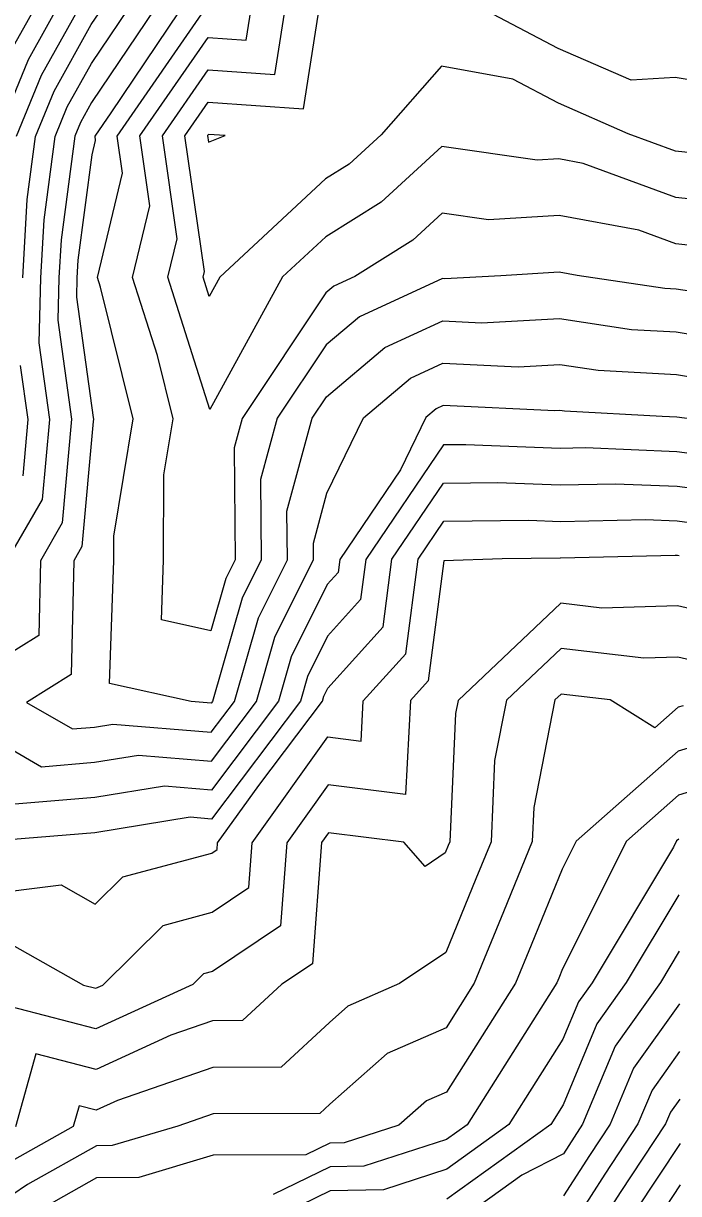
# Model space of a CAD drawing. Extents: x 42655 to 43811, y -141820 to -141156.
# Drawn here: x 42947.6 to 42976.1, y -141454.2 to -141403.2 of the extents above; entities that cross this region are included whole.
import ezdxf

# ---------------------------------------------------------------- set-up
doc = ezdxf.new("R2010")
doc.units = 0
doc.layers.add('ZE_HICN', color=7, linetype='Continuous')
doc.layers.add('ZE_LWCN', color=7, linetype='Continuous')

msp = doc.modelspace()

# ---------------------------------------------------------------- linework, layer by layer
at = {"layer": 'ZE_HICN'}
for points in [[(42946.837, -141426.656), (42948.392, -141423.969), (42948.703, -141420.484), (42948.241, -141417.148), (42948.31, -141414.323), (42948.457, -141411.79), (42948.937, -141408.158), (42949.464, -141406.871), (42950.516, -141404.984), (42952.535, -141401.978)], [(42978.537, -141411.091), (42975.984, -141410.82), (42971.95, -141409.335), (42970.888, -141409.14), (42969.948, -141409.199), (42965.797, -141408.602), (42963.141, -141411.023), (42960.728, -141412.53), (42958.848, -141414.274), (42955.675, -141420.057), (42953.849, -141414.298), (42954.255, -141412.619), (42953.611, -141408.136), (42955.605, -141405.256), (42958.51, -141405.468), (42959.061, -141401.948)], [(42980.583, -141420.985), (42976.029, -141420.387), (42975.393, -141420.359), (42971.145, -141420.131), (42970.939, -141420.1), (42970.717, -141420.112), (42965.85, -141419.887), (42965.54, -141420.03), (42965.091, -141420.408), (42963.989, -141422.683), (42961.34, -141426.588), (42961.266, -141427.157), (42960.798, -141427.674), (42959.221, -141430.832), (42958.666, -141432.763), (42955.752, -141436.633), (42953.7, -141436.465), (42950.665, -141436.955), (42947, -141437.259)], [(42978.885, -141429.259), (42976.067, -141428.603), (42972.772, -141428.706), (42970.979, -141428.498), (42966.501, -141432.726), (42966.388, -141433.302), (42966.137, -141438.891), (42966.071, -141439.051), (42965.941, -141439.369), (42965.069, -141439.955), (42964.134, -141438.9), (42960.849, -141438.498), (42960.549, -141438.917), (42960.147, -141444.199), (42958.821, -141445.088), (42957.105, -141446.677), (42955.799, -141446.683), (42953.982, -141447.315), (42950.721, -141448.809), (42948.099, -141448.129), (42947.206, -141451.305)], [(42976.115, -141438.768), (42976.027, -141438.844), (42975.89, -141439.119), (42972.339, -141445.024), (42971.746, -141445.858), (42971.067, -141447.484), (42968.714, -141451.204), (42966.006, -141453.15), (42963.245, -141454.044), (42960.922, -141454.083), (42957.026, -141455.989)], [(42976.168, -141450.09), (42975.756, -141450.669), (42975.546, -141451.172), (42973.56, -141454.162), (42971.517, -141457.354)]]:
    msp.add_lwpolyline(points, dxfattribs=at)
at = {"layer": 'ZE_LWCN'}
for points in [[(42999.969, -141401.756), (42996.314, -141405.874), (42995.066, -141406.428), (42991.232, -141407.177), (42986.298, -141407.8), (42986.146, -141407.741), (42985.82, -141407.591), (42981.053, -141406.62), (42977.723, -141405.889), (42975.96, -141405.598), (42974.037, -141405.711), (42970.866, -141404.329), (42966.302, -141401.914)], [(42953.683, -141401.973), (42950.524, -141406.677), (42950.034, -141407.555), (42949.789, -141408.154), (42949.192, -141412.672), (42949.097, -141414.32), (42949.051, -141416.157), (42949.65, -141420.48), (42949.248, -141424.996), (42948.291, -141426.649), (42948.222, -141429.893), (42945.552, -141431.561)], [(42949.328, -141401.993), (42947.753, -141404.818), (42946.38, -141408.17)], [(42947.182, -141404.133), (42948.373, -141401.998)], [(42950.282, -141401.989), (42948.323, -141405.502), (42947.232, -141408.166)], [(42947.524, -141414.327), (42947.722, -141410.908), (42948.085, -141408.162), (42948.894, -141406.186), (42950.508, -141403.291), (42951.386, -141401.984)], [(42954.832, -141401.968), (42951.363, -141407.132), (42950.659, -141408.15), (42950.685, -141408.336), (42950.535, -141408.96), (42949.927, -141413.554), (42949.883, -141414.316), (42949.862, -141415.166), (42950.588, -141420.405), (42950.606, -141420.475), (42950.589, -141420.576), (42950.104, -141426.022), (42949.745, -141426.642), (42949.64, -141431.593), (42947.685, -141432.814), (42949.691, -141433.969), (42950.651, -141433.889), (42951.446, -141433.761), (42955.74, -141434.113), (42956.75, -141432.772), (42957.798, -141429.124), (42959.059, -141426.599), (42959.042, -141424.489), (42960.138, -141420.431), (42960.76, -141419.499), (42963.311, -141417.355), (42965.833, -141416.197), (42967.519, -141416.275), (42970.921, -141416.098), (42974.061, -141416.565), (42976.011, -141416.67), (42978.388, -141417.059)], [(42977.018, -141412.949), (42975.994, -141412.84), (42974.375, -141412.245), (42970.9, -141411.605), (42967.822, -141411.798), (42965.811, -141411.509), (42964.524, -141412.682), (42961.998, -141414.259), (42961.081, -141414.68), (42960.739, -141414.968), (42957.082, -141420.445), (42956.737, -141421.724), (42956.778, -141426.609), (42956.374, -141427.417), (42955.72, -141429.695), (42953.573, -141429.222), (42953.661, -141426.624), (42953.67, -141422.905), (42954.079, -141420.459), (42953.391, -141417.71), (42952.312, -141414.305), (42953.065, -141411.191), (42952.627, -141408.141), (42955.599, -141403.849), (42957.262, -141403.97), (42957.578, -141401.955)], [(42980.056, -141409.234), (42975.975, -141408.799), (42973.914, -141408.041), (42970.877, -141406.718), (42968.893, -141405.668), (42965.781, -141405.106), (42963.154, -141408.091), (42961.758, -141409.364), (42960.716, -141410.014), (42956.113, -141414.287), (42955.652, -141415.127), (42955.386, -141414.29), (42955.445, -141414.046), (42954.595, -141408.131), (42955.612, -141406.663), (42959.758, -141406.965), (42960.545, -141401.941)], [(42976.592, -141414.905), (42976.003, -141414.808), (42975.519, -141414.782), (42971.695, -141414.214), (42970.911, -141414.07), (42968.368, -141414.23), (42965.92, -141414.357), (42965.824, -141414.352), (42962.196, -141416.017), (42960.75, -141417.233), (42958.61, -141420.438), (42957.889, -141423.106), (42957.918, -141426.604), (42957.086, -141428.271), (42955.792, -141432.776), (42955.734, -141432.852), (42954.862, -141432.781), (42951.304, -141431.996), (42951.487, -141426.634), (42951.489, -141425.571), (42952.342, -141420.467), (42950.907, -141414.73), (42950.775, -141414.312), (42951.875, -141409.764), (42951.643, -141408.145), (42955.592, -141402.442)], [(42955.62, -141408.41), (42956.346, -141408.123), (42955.619, -141408.07), (42955.579, -141408.127), (42955.62, -141408.41)], [(42945.563, -141434.013), (42948.345, -141435.614), (42950.658, -141435.422), (42952.573, -141435.113), (42955.746, -141435.373), (42957.708, -141432.768), (42958.509, -141429.978), (42960.2, -141426.593), (42960.194, -141425.871), (42960.78, -141423.703), (42962.37, -141420.42), (42964.426, -141418.692), (42965.842, -141418.042), (42969.118, -141418.193), (42970.93, -141418.099), (42972.603, -141418.348), (42976.02, -141418.532), (42980.183, -141419.213)], [(42947.537, -141422.942), (42947.755, -141420.489), (42947.43, -141418.14)], [(42979.471, -141422.345), (42976.036, -141421.893), (42972.06, -141421.724), (42970.947, -141421.75), (42966.84, -141421.589), (42965.858, -141421.6), (42962.478, -141426.583), (42962.25, -141428.338), (42960.809, -141429.931), (42959.933, -141431.686), (42959.624, -141432.759), (42955.758, -141437.893), (42954.827, -141437.817), (42950.673, -141438.488), (42945.654, -141438.905)], [(42945.597, -141441.213), (42949.202, -141440.764), (42950.687, -141441.604), (42951.888, -141440.419), (42955.765, -141439.378), (42955.998, -141439.221), (42956.02, -141438.938), (42957.811, -141436.435), (42960.583, -141432.754), (42960.644, -141432.54), (42960.82, -141432.189), (42963.234, -141429.518), (42963.616, -141426.577), (42965.866, -141423.261), (42968.212, -141423.235), (42970.954, -141423.342), (42973.362, -141423.286), (42976.043, -141423.4), (42978.359, -141423.705)], [(42947.067, -141443.374), (42950.168, -141445.128), (42950.704, -141445.267), (42951.017, -141445.124), (42953.646, -141442.528), (42955.777, -141441.956), (42957.381, -141440.88), (42957.529, -141438.931), (42960.829, -141434.32), (42962.276, -141434.497), (42962.367, -141432.746), (42964.218, -141430.699), (42964.755, -141426.572), (42965.874, -141424.922), (42969.584, -141424.881), (42970.962, -141424.934), (42974.664, -141424.848), (42976.05, -141424.907), (42977.247, -141425.064)], [(42976.135, -141426.424), (42976.057, -141426.414), (42975.966, -141426.41), (42970.969, -141426.527), (42970.956, -141426.526), (42968.425, -141426.555), (42965.882, -141426.651), (42965.202, -141431.879), (42964.427, -141432.736), (42964.214, -141436.822), (42960.839, -141436.409), (42959.039, -141438.924), (42958.764, -141442.54), (42955.789, -141444.535), (42955.405, -141444.638), (42954.931, -141445.106), (42950.713, -141447.038), (42946.218, -141445.872)], [(42977.347, -141431.14), (42976.078, -141430.844), (42974.593, -141430.89), (42970.988, -141430.473), (42968.613, -141432.717), (42968.093, -141435.348), (42967.935, -141438.882), (42967.275, -141440.495), (42965.962, -141443.709), (42963.946, -141445.064), (42961.687, -141446.046), (42960.888, -141446.752), (42958.788, -141448.696), (42955.809, -141448.71), (42951.661, -141450.153), (42950.729, -141450.58), (42949.98, -141450.385), (42949.725, -141451.293), (42946.934, -141452.859)], [(42976.316, -141432.957), (42976.088, -141433.026), (42975.075, -141433.919), (42973.132, -141432.695), (42970.997, -141432.449), (42970.724, -141432.707), (42969.799, -141437.395), (42969.733, -141438.874), (42968.479, -141441.939), (42967.208, -141445.048), (42965.977, -141446.987), (42963.404, -141448.106), (42960.904, -141450.314), (42960.471, -141450.716), (42955.818, -141450.737), (42954.282, -141451.272), (42951.425, -141452.12), (42950.736, -141452.127), (42947.729, -141453.813), (42945.663, -141455.203)], [(42977.592, -141434.488), (42976.097, -141434.94), (42971.641, -141438.865), (42971.033, -141440.083), (42969.683, -141443.384), (42969.006, -141445.04), (42965.99, -141449.788), (42965.121, -141450.166), (42963.921, -141451.226), (42961.54, -141451.998), (42960.912, -141452.008), (42959.86, -141452.523), (42955.827, -141452.542), (42952.581, -141453.505), (42950.743, -141453.524), (42948.525, -141454.768)], [(42978.868, -141436.019), (42976.106, -141436.854), (42973.834, -141438.855), (42971.053, -141444.423), (42970.887, -141444.828), (42970.804, -141445.032), (42969.932, -141446.405), (42966.89, -141451.213), (42966, -141451.852), (42962.393, -141453.021), (42960.917, -141453.046), (42958.443, -141454.256)], [(42976.126, -141441.201), (42973.831, -141445.017), (42972.548, -141446.82), (42971.081, -141450.337), (42970.538, -141451.196), (42966.012, -141454.447)], [(42976.138, -141443.656), (42975.323, -141445.01), (42973.35, -141447.782), (42971.929, -141451.189), (42971.553, -141451.755), (42971.091, -141452.477), (42969.278, -141453.402), (42966.018, -141455.745)], [(42976.148, -141445.94), (42974.152, -141448.744), (42973.134, -141451.183), (42972.222, -141452.557), (42971.099, -141454.311)], [(42976.158, -141448.015), (42974.954, -141449.707), (42974.34, -141451.178), (42972.891, -141453.36), (42971.108, -141456.145)], [(42976.177, -141452.032), (42974.229, -141454.964)], [(42976.185, -141453.828), (42974.897, -141455.767)]]:
    msp.add_lwpolyline(points, dxfattribs=at)

doc.saveas('drawing.dxf')
